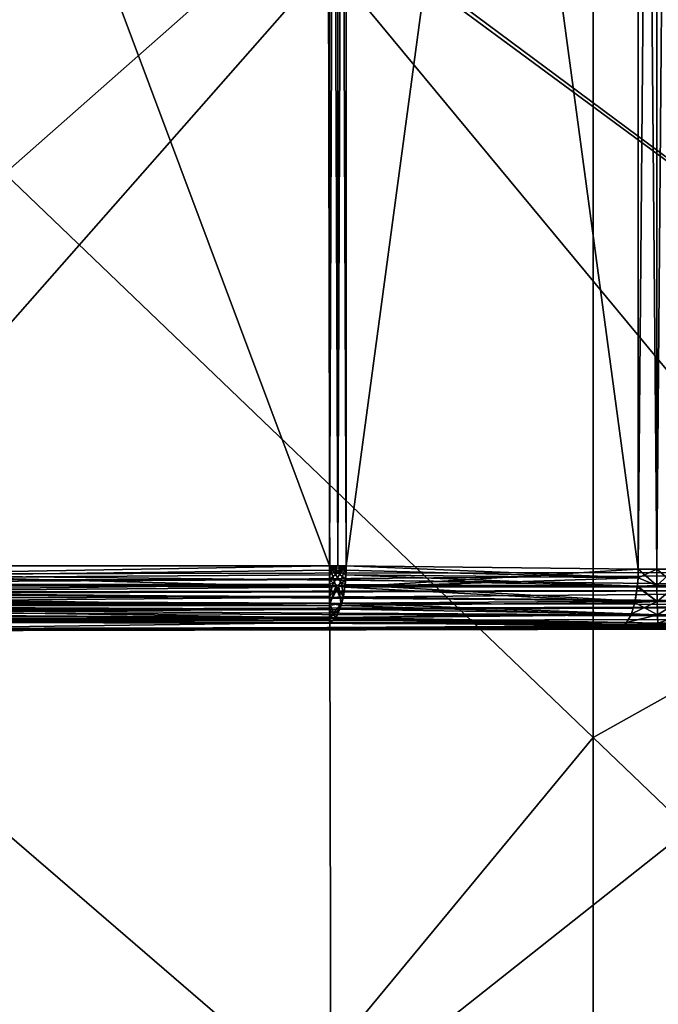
# Model space of a CAD drawing. Header units: millimetres. Extents: x -41 to 11, y -3 to 963.
# Tile 478 of 656: x -37.18 to -34.37, y 353.21 to 357.55. Entities that reach past the tile are written whole.
import ezdxf

# ---------------------------------------------------------------- set-up
doc = ezdxf.new("R2010")
doc.units = ezdxf.units.MM
doc.header["$LTSCALE"] = 65.185185
for name, color, linetype in [('2925', 7, 'CONTINUOUS'), ('2929', 7, 'CONTINUOUS'), ('2944', 7, 'CONTINUOUS'), ('2945', 7, 'CONTINUOUS'), ('2948', 7, 'CONTINUOUS'), ('2949', 7, 'CONTINUOUS'), ('2955', 7, 'CONTINUOUS'), ('2979', 7, 'CONTINUOUS'), ('2981', 7, 'CONTINUOUS'), ('2988', 7, 'CONTINUOUS'), ('2989', 7, 'CONTINUOUS'), ('2990', 7, 'CONTINUOUS'), ('2991', 7, 'CONTINUOUS'), ('3041', 7, 'CONTINUOUS'), ('3043', 7, 'CONTINUOUS'), ('3052', 7, 'CONTINUOUS'), ('3056', 7, 'CONTINUOUS'), ('3065', 7, 'CONTINUOUS'), ('3066', 7, 'CONTINUOUS'), ('3067', 7, 'CONTINUOUS'), ('3069', 7, 'CONTINUOUS'), ('3070', 7, 'CONTINUOUS'), ('3071', 7, 'CONTINUOUS'), ('3072', 7, 'CONTINUOUS'), ('3145', 7, 'CONTINUOUS'), ('3149', 7, 'CONTINUOUS'), ('3321', 7, 'CONTINUOUS'), ('3323', 7, 'CONTINUOUS'), ('3384', 7, 'CONTINUOUS'), ('3385', 7, 'CONTINUOUS')]:
    doc.layers.add(name, color=color, linetype=linetype)

msp = doc.modelspace()

# ---------------------------------------------------------------- linework, layer by layer
at = {"layer": '2925', "linetype": 'Continuous'}
for points in [[(-37.2415, 356.8703, 85.3396), (-34.6518, 359.1577, 80.447), (-37.2415, 362.4816, 85.1924), (-37.2415, 356.8703, 85.3396)], [(-32.062, 355.8357, 75.7017), (-32.062, 359.7398, 75.2457), (-34.6518, 359.1577, 80.447), (-32.062, 355.8357, 75.7017)], [(-34.6518, 354.3857, 80.6992), (-34.6518, 359.1577, 80.447), (-37.2415, 356.8703, 85.3396), (-34.6518, 354.3857, 80.6992)], [(-34.6518, 354.3857, 80.6992), (-32.062, 355.8357, 75.7017), (-34.6518, 359.1577, 80.447), (-34.6518, 354.3857, 80.6992)], [(-37.2415, 351.2513, 85.4452), (-34.6518, 354.3857, 80.6992), (-37.2415, 356.8703, 85.3396), (-37.2415, 351.2513, 85.4452)], [(-32.062, 351.9024, 76.0589), (-32.062, 355.8357, 75.7017), (-34.6518, 354.3857, 80.6992), (-32.062, 351.9024, 76.0589)], [(-34.6518, 349.5988, 80.8803), (-34.6518, 354.3857, 80.6992), (-37.2415, 351.2513, 85.4452), (-34.6518, 349.5988, 80.8803)], [(-34.6518, 349.5988, 80.8803), (-32.062, 351.9024, 76.0589), (-34.6518, 354.3857, 80.6992), (-34.6518, 349.5988, 80.8803)]]:
    msp.add_3dface(points, dxfattribs=at)
at = {"layer": '2929', "linetype": 'Continuous'}
for points in [[(-37.2415, 362.4816, 16.8076), (-34.6518, 359.1577, 21.553), (-37.2415, 356.8703, 16.6604), (-37.2415, 362.4816, 16.8076)], [(-32.062, 359.7398, 26.7543), (-32.062, 355.8357, 26.2983), (-34.6518, 359.1577, 21.553), (-32.062, 359.7398, 26.7543)], [(-34.6518, 359.1577, 21.553), (-34.6518, 354.3857, 21.3008), (-37.2415, 356.8703, 16.6604), (-34.6518, 359.1577, 21.553)], [(-34.6518, 359.1577, 21.553), (-32.062, 355.8357, 26.2983), (-34.6518, 354.3857, 21.3008), (-34.6518, 359.1577, 21.553)], [(-37.2415, 356.8703, 16.6604), (-34.6518, 354.3857, 21.3008), (-37.2415, 351.2513, 16.5548), (-37.2415, 356.8703, 16.6604)], [(-32.062, 355.8357, 26.2983), (-32.062, 351.9024, 25.9411), (-34.6518, 354.3857, 21.3008), (-32.062, 355.8357, 26.2983)], [(-34.6518, 354.3857, 21.3008), (-34.6518, 349.5988, 21.1197), (-37.2415, 351.2513, 16.5548), (-34.6518, 354.3857, 21.3008)], [(-34.6518, 354.3857, 21.3008), (-32.062, 351.9024, 25.9411), (-34.6518, 349.5988, 21.1197), (-34.6518, 354.3857, 21.3008)]]:
    msp.add_3dface(points, dxfattribs=at)
at = {"layer": '2944', "linetype": 'Continuous'}
for points in [[(-38.3101, 359.8611, 88.7128), (-31.875, 364.683, 89.05), (-31.875, 355.117, 89.05), (-38.3101, 359.8611, 88.7128)], [(-38.2797, 355.1052, 88.7143), (-38.3101, 359.8611, 88.7128), (-31.875, 355.117, 89.05), (-38.2797, 355.1052, 88.7143)]]:
    msp.add_3dface(points, dxfattribs=at)
at = {"layer": '2945', "linetype": 'Continuous'}
for points in [[(-38.2797, 355.1052, 88.7143), (-31.875, 355.117, 89.05), (-31.875, 355.038, 89.0629), (-38.2797, 355.1052, 88.7143)], [(-38.2987, 355.0254, 88.7265), (-38.2839, 355.0661, 88.7172), (-31.875, 355.038, 89.0629), (-38.2987, 355.0254, 88.7265)], [(-38.2839, 355.0661, 88.7172), (-38.2797, 355.1052, 88.7143), (-31.875, 355.038, 89.0629), (-38.2839, 355.0661, 88.7172)], [(-38.3012, 355.0206, 88.728), (-38.2987, 355.0254, 88.7265), (-31.875, 354.9671, 89.1), (-38.3012, 355.0206, 88.728)], [(-31.875, 354.9671, 89.1), (-38.2987, 355.0254, 88.7265), (-31.875, 355.038, 89.0629), (-31.875, 354.9671, 89.1)], [(-38.363, 354.9479, 88.7657), (-38.3275, 354.9824, 88.7441), (-31.875, 354.9671, 89.1), (-38.363, 354.9479, 88.7657)], [(-38.3275, 354.9824, 88.7441), (-38.3012, 355.0206, 88.728), (-31.875, 354.9671, 89.1), (-38.3275, 354.9824, 88.7441)], [(-38.4504, 354.8958, 88.8185), (-38.376, 354.9378, 88.7736), (-31.875, 354.9116, 89.1575), (-38.4504, 354.8958, 88.8185)], [(-38.376, 354.9378, 88.7736), (-38.363, 354.9479, 88.7657), (-31.875, 354.9116, 89.1575), (-38.376, 354.9378, 88.7736)], [(-31.875, 354.9116, 89.1575), (-38.363, 354.9479, 88.7657), (-31.875, 354.9671, 89.1), (-31.875, 354.9116, 89.1575)], [(-38.553, 354.8648, 88.8802), (-38.4532, 354.8947, 88.8202), (-31.875, 354.8771, 89.2297), (-38.553, 354.8648, 88.8802)], [(-38.4532, 354.8947, 88.8202), (-38.4504, 354.8958, 88.8185), (-31.875, 354.8771, 89.2297), (-38.4532, 354.8947, 88.8202)], [(-31.875, 354.8771, 89.2297), (-38.4504, 354.8958, 88.8185), (-31.875, 354.9116, 89.1575), (-31.875, 354.8771, 89.2297)], [(-38.6741, 354.8547, 88.9527), (-38.5602, 354.8635, 88.8845), (-31.875, 354.8671, 89.3091), (-38.6741, 354.8547, 88.9527)], [(-38.5602, 354.8635, 88.8845), (-38.553, 354.8648, 88.8802), (-31.875, 354.8671, 89.3091), (-38.5602, 354.8635, 88.8845)], [(-31.875, 354.8671, 89.3091), (-38.553, 354.8648, 88.8802), (-31.875, 354.8771, 89.2297), (-31.875, 354.8671, 89.3091)]]:
    msp.add_3dface(points, dxfattribs=at)
at = {"layer": '2948', "linetype": 'Continuous'}
for points in [[(-39.2695, 354.8916, 90.0087), (-38.6741, 354.8547, 88.9527), (-35.8129, 354.8916, 90.0087), (-39.2695, 354.8916, 90.0087)], [(-35.8129, 354.8916, 90.0087), (-38.6741, 354.8547, 88.9527), (-34.5275, 354.8776, 89.6098), (-35.8129, 354.8916, 90.0087)], [(-34.5275, 354.8776, 89.6098), (-38.6741, 354.8547, 88.9527), (-34.3655, 354.8769, 89.5875), (-34.5275, 354.8776, 89.6098)], [(-38.6741, 354.8547, 88.9527), (-31.875, 354.8671, 89.3091), (-34.3655, 354.8769, 89.5875), (-38.6741, 354.8547, 88.9527)], [(-34.3655, 354.8769, 89.5875), (-31.875, 354.8671, 89.3091), (-34.2046, 354.878, 89.6188), (-34.3655, 354.8769, 89.5875)]]:
    msp.add_3dface(points, dxfattribs=at)
at = {"layer": '2949', "linetype": 'Continuous'}
for points in [[(-39.375, 355.1414, 90.25), (-39.375, 355.0782, 90.2419), (-35.8129, 355.1414, 90.25), (-39.375, 355.1414, 90.25)], [(-35.8129, 355.1414, 90.25), (-39.375, 355.0782, 90.2419), (-35.8129, 355.1222, 90.2493), (-35.8129, 355.1414, 90.25)], [(-35.8129, 355.1222, 90.2493), (-39.375, 355.0782, 90.2419), (-35.8129, 355.1029, 90.247), (-35.8129, 355.1222, 90.2493)], [(-35.8129, 355.1029, 90.247), (-39.375, 355.0782, 90.2419), (-35.8129, 355.0823, 90.2429), (-35.8129, 355.1029, 90.247)], [(-39.375, 355.0782, 90.2419), (-39.375, 355.0626, 90.2373), (-35.8129, 355.0823, 90.2429), (-39.375, 355.0782, 90.2419)], [(-35.8129, 355.0823, 90.2429), (-39.375, 355.0626, 90.2373), (-35.8129, 355.06, 90.2364), (-35.8129, 355.0823, 90.2429)], [(-39.375, 355.0626, 90.2373), (-39.375, 355.0188, 90.2179), (-35.8129, 355.06, 90.2364), (-39.375, 355.0626, 90.2373)], [(-35.8129, 355.06, 90.2364), (-39.375, 355.0188, 90.2179), (-35.8129, 355.007, 90.2108), (-35.8129, 355.06, 90.2364)], [(-39.375, 355.0188, 90.2179), (-39.375, 354.9918, 90.2003), (-35.8129, 355.007, 90.2108), (-39.375, 355.0188, 90.2179)], [(-35.8129, 355.007, 90.2108), (-39.375, 354.9918, 90.2003), (-35.8129, 354.9771, 90.1884), (-35.8129, 355.007, 90.2108)], [(-39.375, 354.9918, 90.2003), (-39.375, 354.9675, 90.1796), (-35.8129, 354.9771, 90.1884), (-39.375, 354.9918, 90.2003)], [(-35.8129, 354.9771, 90.1884), (-39.375, 354.9675, 90.1796), (-35.8129, 354.9509, 90.1618), (-35.8129, 354.9771, 90.1884)], [(-39.375, 354.9675, 90.1796), (-39.375, 354.9363, 90.143), (-35.8129, 354.9509, 90.1618), (-39.375, 354.9675, 90.1796)], [(-39.375, 354.9363, 90.143), (-39.375, 354.9276, 90.1295), (-35.8129, 354.9509, 90.1618), (-39.375, 354.9363, 90.143)], [(-35.8129, 354.9509, 90.1618), (-39.375, 354.9276, 90.1295), (-35.8129, 354.9151, 90.1062), (-35.8129, 354.9509, 90.1618)], [(-39.375, 354.9276, 90.1295), (-39.375, 354.9017, 90.071), (-35.8129, 354.9151, 90.1062), (-39.375, 354.9276, 90.1295)], [(-35.8129, 354.9151, 90.1062), (-39.375, 354.9017, 90.071), (-35.8129, 354.9079, 90.0894), (-35.8129, 354.9151, 90.1062)], [(-39.375, 354.9017, 90.071), (-39.3231, 354.8947, 90.0404), (-35.8129, 354.9079, 90.0894), (-39.375, 354.9017, 90.071)], [(-39.3231, 354.8947, 90.0404), (-39.2695, 354.8916, 90.0087), (-35.8129, 354.9079, 90.0894), (-39.3231, 354.8947, 90.0404)], [(-39.2695, 354.8916, 90.0087), (-35.8129, 354.8916, 90.0087), (-35.8129, 354.9079, 90.0894), (-39.2695, 354.8916, 90.0087)]]:
    msp.add_3dface(points, dxfattribs=at)
at = {"layer": '2955', "linetype": 'Continuous'}
for points in [[(-35.8129, 364.6586, 90.25), (-39.375, 355.1414, 90.25), (-35.8129, 355.1414, 90.25), (-35.8129, 364.6586, 90.25)], [(-35.8129, 364.6586, 90.25), (-39.375, 364.6586, 90.25), (-39.375, 355.1414, 90.25), (-35.8129, 364.6586, 90.25)]]:
    msp.add_3dface(points, dxfattribs=at)
at = {"layer": '2979', "linetype": 'Continuous'}
for points in [[(-35.7388, 355.1414, 90.2388), (-34.4534, 355.1275, 89.8398), (-34.4534, 364.6725, 89.8398), (-35.7388, 355.1414, 90.2388)], [(-35.7388, 364.6586, 90.2388), (-35.7388, 355.1414, 90.2388), (-34.4534, 364.6725, 89.8398), (-35.7388, 364.6586, 90.2388)]]:
    msp.add_3dface(points, dxfattribs=at)
at = {"layer": '2981', "linetype": 'Continuous'}
for points in [[(-34.4534, 364.6725, 89.8398), (-34.3724, 355.1267, 89.8287), (-34.3723, 364.6733, 89.8287), (-34.4534, 364.6725, 89.8398)], [(-34.4534, 364.6725, 89.8398), (-34.4534, 355.1275, 89.8398), (-34.3724, 355.1267, 89.8287), (-34.4534, 364.6725, 89.8398)], [(-34.3724, 355.1267, 89.8287), (-34.2919, 355.1278, 89.8444), (-34.3723, 364.6733, 89.8287), (-34.3724, 355.1267, 89.8287)], [(-34.3723, 364.6733, 89.8287), (-34.2919, 355.1278, 89.8444), (-34.2919, 364.6722, 89.8444), (-34.3723, 364.6733, 89.8287)]]:
    msp.add_3dface(points, dxfattribs=at)
at = {"layer": '2988', "linetype": 'Continuous'}
for points in [[(-35.8129, 364.6586, 90.25), (-35.8129, 355.1414, 90.25), (-35.7754, 355.1414, 90.2472), (-35.8129, 364.6586, 90.25)], [(-35.8129, 364.6586, 90.25), (-35.7754, 355.1414, 90.2472), (-35.7754, 364.6586, 90.2472), (-35.8129, 364.6586, 90.25)], [(-35.7388, 355.1414, 90.2388), (-35.7388, 364.6586, 90.2388), (-35.7754, 364.6586, 90.2472), (-35.7388, 355.1414, 90.2388)], [(-35.7754, 355.1414, 90.2472), (-35.7388, 355.1414, 90.2388), (-35.7754, 364.6586, 90.2472), (-35.7754, 355.1414, 90.2472)]]:
    msp.add_3dface(points, dxfattribs=at)
at = {"layer": '2989', "linetype": 'Continuous'}
for points in [[(-35.7388, 355.1414, 90.2388), (-35.8129, 355.0823, 90.2429), (-35.796, 355.0652, 90.2375), (-35.7388, 355.1414, 90.2388)], [(-35.8129, 355.1414, 90.25), (-35.8129, 355.1222, 90.2493), (-35.7754, 355.1414, 90.2472), (-35.8129, 355.1414, 90.25)], [(-35.8129, 355.1222, 90.2493), (-35.8129, 355.1029, 90.247), (-35.7388, 355.1414, 90.2388), (-35.8129, 355.1222, 90.2493)], [(-35.8129, 355.1222, 90.2493), (-35.7388, 355.1414, 90.2388), (-35.7754, 355.1414, 90.2472), (-35.8129, 355.1222, 90.2493)], [(-35.8129, 355.1029, 90.247), (-35.8129, 355.0823, 90.2429), (-35.7388, 355.1414, 90.2388), (-35.8129, 355.1029, 90.247)], [(-35.7719, 355.0525, 90.23), (-35.7388, 355.1414, 90.2388), (-35.796, 355.0652, 90.2375), (-35.7719, 355.0525, 90.23)], [(-35.7451, 355.0479, 90.2217), (-35.7388, 355.1414, 90.2388), (-35.7719, 355.0525, 90.23), (-35.7451, 355.0479, 90.2217)], [(-35.8129, 355.0823, 90.2429), (-35.8129, 355.06, 90.2364), (-35.796, 355.0652, 90.2375), (-35.8129, 355.0823, 90.2429)], [(-35.8129, 355.007, 90.2108), (-35.7719, 355.0525, 90.23), (-35.796, 355.0652, 90.2375), (-35.8129, 355.007, 90.2108)], [(-35.8129, 355.06, 90.2364), (-35.8129, 355.007, 90.2108), (-35.796, 355.0652, 90.2375), (-35.8129, 355.06, 90.2364)], [(-35.8129, 355.007, 90.2108), (-35.8129, 354.9771, 90.1884), (-35.7719, 355.0525, 90.23), (-35.8129, 355.007, 90.2108)], [(-35.8129, 354.9771, 90.1884), (-35.7613, 354.9677, 90.1722), (-35.7719, 355.0525, 90.23), (-35.8129, 354.9771, 90.1884)], [(-35.7613, 354.9677, 90.1722), (-35.7451, 355.0479, 90.2217), (-35.7719, 355.0525, 90.23), (-35.7613, 354.9677, 90.1722)], [(-35.8129, 354.9771, 90.1884), (-35.8129, 354.9509, 90.1618), (-35.7851, 354.9129, 90.0976), (-35.8129, 354.9771, 90.1884)], [(-35.8129, 354.9771, 90.1884), (-35.7851, 354.9129, 90.0976), (-35.7613, 354.9677, 90.1722), (-35.8129, 354.9771, 90.1884)], [(-35.8129, 354.9509, 90.1618), (-35.8129, 354.9151, 90.1062), (-35.7851, 354.9129, 90.0976), (-35.8129, 354.9509, 90.1618)], [(-35.8129, 354.9151, 90.1062), (-35.8129, 354.9079, 90.0894), (-35.7851, 354.9129, 90.0976), (-35.8129, 354.9151, 90.1062)], [(-35.8129, 354.9079, 90.0894), (-35.8129, 354.8916, 90.0087), (-35.7851, 354.9129, 90.0976), (-35.8129, 354.9079, 90.0894)]]:
    msp.add_3dface(points, dxfattribs=at)
at = {"layer": '2990', "linetype": 'Continuous'}
for points in [[(-34.4534, 355.1275, 89.8398), (-35.7388, 355.1414, 90.2388), (-35.7451, 355.0479, 90.2217), (-34.4534, 355.1275, 89.8398)], [(-34.4547, 355.0884, 89.837), (-34.4534, 355.1275, 89.8398), (-35.7451, 355.0479, 90.2217), (-34.4547, 355.0884, 89.837)], [(-34.4579, 355.0492, 89.8281), (-34.4547, 355.0884, 89.837), (-35.7451, 355.0479, 90.2217), (-34.4579, 355.0492, 89.8281)], [(-35.7613, 354.9677, 90.1722), (-34.469, 354.9803, 89.7945), (-35.7451, 355.0479, 90.2217), (-35.7613, 354.9677, 90.1722)], [(-34.469, 354.9803, 89.7945), (-34.4579, 355.0492, 89.8281), (-35.7451, 355.0479, 90.2217), (-34.469, 354.9803, 89.7945)], [(-34.4854, 354.9265, 89.7436), (-34.469, 354.9803, 89.7945), (-35.7613, 354.9677, 90.1722), (-34.4854, 354.9265, 89.7436)], [(-35.7851, 354.9129, 90.0976), (-34.4854, 354.9265, 89.7436), (-35.7613, 354.9677, 90.1722), (-35.7851, 354.9129, 90.0976)], [(-35.8129, 354.8916, 90.0087), (-34.5051, 354.8918, 89.6814), (-35.7851, 354.9129, 90.0976), (-35.8129, 354.8916, 90.0087)], [(-34.5051, 354.8918, 89.6814), (-34.4854, 354.9265, 89.7436), (-35.7851, 354.9129, 90.0976), (-34.5051, 354.8918, 89.6814)], [(-35.8129, 354.8916, 90.0087), (-34.5162, 354.8818, 89.646), (-34.5051, 354.8918, 89.6814), (-35.8129, 354.8916, 90.0087)], [(-35.8129, 354.8916, 90.0087), (-34.5275, 354.8776, 89.6098), (-34.5162, 354.8818, 89.646), (-35.8129, 354.8916, 90.0087)]]:
    msp.add_3dface(points, dxfattribs=at)
at = {"layer": '2991', "linetype": 'Continuous'}
for points in [[(-34.3724, 355.1267, 89.8287), (-34.4534, 355.1275, 89.8398), (-34.4547, 355.0884, 89.837), (-34.3724, 355.1267, 89.8287)], [(-34.3724, 355.1267, 89.8287), (-34.4547, 355.0884, 89.837), (-34.372, 355.0548, 89.8181), (-34.3724, 355.1267, 89.8287)], [(-34.2919, 355.1278, 89.8444), (-34.3724, 355.1267, 89.8287), (-34.372, 355.0548, 89.8181), (-34.2919, 355.1278, 89.8444)], [(-34.2919, 355.1278, 89.8444), (-34.372, 355.0548, 89.8181), (-34.2874, 355.0558, 89.8347), (-34.2919, 355.1278, 89.8444)], [(-34.4547, 355.0884, 89.837), (-34.4579, 355.0492, 89.8281), (-34.372, 355.0548, 89.8181), (-34.4547, 355.0884, 89.837)], [(-34.4579, 355.0492, 89.8281), (-34.469, 354.9803, 89.7945), (-34.371, 354.9843, 89.7842), (-34.4579, 355.0492, 89.8281)], [(-34.372, 355.0548, 89.8181), (-34.4579, 355.0492, 89.8281), (-34.371, 354.9843, 89.7842), (-34.372, 355.0548, 89.8181)], [(-34.372, 355.0548, 89.8181), (-34.371, 354.9843, 89.7842), (-34.2874, 355.0558, 89.8347), (-34.372, 355.0548, 89.8181)], [(-34.2874, 355.0558, 89.8347), (-34.371, 354.9843, 89.7842), (-34.2747, 354.9852, 89.8031), (-34.2874, 355.0558, 89.8347)], [(-34.469, 354.9803, 89.7945), (-34.4854, 354.9265, 89.7436), (-34.3694, 354.9265, 89.7285), (-34.469, 354.9803, 89.7945)], [(-34.371, 354.9843, 89.7842), (-34.469, 354.9803, 89.7945), (-34.3694, 354.9265, 89.7285), (-34.371, 354.9843, 89.7842)], [(-34.371, 354.9843, 89.7842), (-34.3694, 354.9265, 89.7285), (-34.2747, 354.9852, 89.8031), (-34.371, 354.9843, 89.7842)], [(-34.2747, 354.9852, 89.8031), (-34.3694, 354.9265, 89.7285), (-34.2545, 354.9274, 89.751), (-34.2747, 354.9852, 89.8031)], [(-34.4854, 354.9265, 89.7436), (-34.5051, 354.8918, 89.6814), (-34.3694, 354.9265, 89.7285), (-34.4854, 354.9265, 89.7436)], [(-34.3694, 354.9265, 89.7285), (-34.5051, 354.8918, 89.6814), (-34.3674, 354.89, 89.6592), (-34.3694, 354.9265, 89.7285)], [(-34.3694, 354.9265, 89.7285), (-34.3674, 354.89, 89.6592), (-34.2545, 354.9274, 89.751), (-34.3694, 354.9265, 89.7285)], [(-34.2545, 354.9274, 89.751), (-34.3674, 354.89, 89.6592), (-34.2298, 354.891, 89.6861), (-34.2545, 354.9274, 89.751)], [(-34.5275, 354.8776, 89.6098), (-34.3655, 354.8769, 89.5875), (-34.5162, 354.8818, 89.646), (-34.5275, 354.8776, 89.6098)], [(-34.5051, 354.8918, 89.6814), (-34.5162, 354.8818, 89.646), (-34.3674, 354.89, 89.6592), (-34.5051, 354.8918, 89.6814)], [(-34.5162, 354.8818, 89.646), (-34.3655, 354.8769, 89.5875), (-34.3674, 354.89, 89.6592), (-34.5162, 354.8818, 89.646)], [(-34.3674, 354.89, 89.6592), (-34.3655, 354.8769, 89.5875), (-34.2298, 354.891, 89.6861), (-34.3674, 354.89, 89.6592)], [(-34.3655, 354.8769, 89.5875), (-34.2046, 354.878, 89.6188), (-34.2298, 354.891, 89.6861), (-34.3655, 354.8769, 89.5875)]]:
    msp.add_3dface(points, dxfattribs=at)
at = {"layer": '3041', "linetype": 'Continuous'}
for points in [[(-35.7388, 364.6586, 11.7612), (-34.4534, 364.6725, 12.1602), (-34.4534, 355.1275, 12.1602), (-35.7388, 364.6586, 11.7612)], [(-35.7388, 355.1414, 11.7612), (-35.7388, 364.6586, 11.7612), (-34.4534, 355.1275, 12.1602), (-35.7388, 355.1414, 11.7612)]]:
    msp.add_3dface(points, dxfattribs=at)
at = {"layer": '3043', "linetype": 'Continuous'}
for points in [[(-34.3723, 355.1267, 12.1713), (-34.4534, 355.1275, 12.1602), (-34.3724, 364.6733, 12.1713), (-34.3723, 355.1267, 12.1713)], [(-34.4534, 355.1275, 12.1602), (-34.4534, 364.6725, 12.1602), (-34.3724, 364.6733, 12.1713), (-34.4534, 355.1275, 12.1602)], [(-34.2919, 364.6722, 12.1556), (-34.3723, 355.1267, 12.1713), (-34.3724, 364.6733, 12.1713), (-34.2919, 364.6722, 12.1556)], [(-34.2919, 355.1278, 12.1556), (-34.3723, 355.1267, 12.1713), (-34.2919, 364.6722, 12.1556), (-34.2919, 355.1278, 12.1556)]]:
    msp.add_3dface(points, dxfattribs=at)
at = {"layer": '3052', "linetype": 'Continuous'}
for points in [[(-39.375, 355.1414, 11.75), (-39.375, 364.6586, 11.75), (-35.8129, 355.1414, 11.75), (-39.375, 355.1414, 11.75)], [(-39.375, 364.6586, 11.75), (-35.8129, 364.6586, 11.75), (-35.8129, 355.1414, 11.75), (-39.375, 364.6586, 11.75)]]:
    msp.add_3dface(points, dxfattribs=at)
at = {"layer": '3056', "linetype": 'Continuous'}
for points in [[(-39.375, 355.1414, 11.75), (-35.8129, 355.1414, 11.75), (-35.8129, 355.0479, 11.7681), (-39.375, 355.1414, 11.75)], [(-39.375, 355.1414, 11.75), (-35.8129, 355.0479, 11.7681), (-39.375, 355.078, 11.7582), (-39.375, 355.1414, 11.75)], [(-39.375, 355.078, 11.7582), (-35.8129, 355.0479, 11.7681), (-39.375, 355.0626, 11.7627), (-39.375, 355.078, 11.7582)], [(-39.375, 355.0626, 11.7627), (-35.8129, 355.0479, 11.7681), (-39.375, 355.0186, 11.7822), (-39.375, 355.0626, 11.7627)], [(-35.8129, 355.0479, 11.7681), (-35.8129, 354.9678, 11.8201), (-39.375, 355.0186, 11.7822), (-35.8129, 355.0479, 11.7681)], [(-39.375, 355.0186, 11.7822), (-35.8129, 354.9678, 11.8201), (-39.375, 354.9918, 11.7997), (-39.375, 355.0186, 11.7822)], [(-39.375, 354.9918, 11.7997), (-35.8129, 354.9678, 11.8201), (-39.375, 354.9674, 11.8206), (-39.375, 354.9918, 11.7997)], [(-35.8129, 354.9678, 11.8201), (-35.8129, 354.913, 11.8983), (-39.375, 354.9674, 11.8206), (-35.8129, 354.9678, 11.8201)], [(-39.375, 354.9674, 11.8206), (-35.8129, 354.913, 11.8983), (-39.375, 354.9363, 11.857), (-39.375, 354.9674, 11.8206)], [(-39.375, 354.9363, 11.857), (-35.8129, 354.913, 11.8983), (-39.375, 354.9275, 11.8706), (-39.375, 354.9363, 11.857)], [(-35.8129, 354.913, 11.8983), (-39.375, 354.9017, 11.929), (-39.375, 354.9275, 11.8706), (-35.8129, 354.913, 11.8983)], [(-35.8129, 354.8916, 11.9913), (-39.375, 354.9017, 11.929), (-35.8129, 354.913, 11.8983), (-35.8129, 354.8916, 11.9913)], [(-39.3231, 354.8947, 11.9596), (-39.375, 354.9017, 11.929), (-35.8129, 354.8916, 11.9913), (-39.3231, 354.8947, 11.9596)], [(-39.2695, 354.8916, 11.9913), (-39.3231, 354.8947, 11.9596), (-35.8129, 354.8916, 11.9913), (-39.2695, 354.8916, 11.9913)]]:
    msp.add_3dface(points, dxfattribs=at)
at = {"layer": '3065', "linetype": 'Continuous'}
for points in [[(-38.3104, 359.9001, 13.2873), (-31.875, 355.117, 12.95), (-31.875, 364.683, 12.95), (-38.3104, 359.9001, 13.2873)], [(-38.3104, 359.9001, 13.2873), (-38.2797, 355.1052, 13.2857), (-31.875, 355.117, 12.95), (-38.3104, 359.9001, 13.2873)]]:
    msp.add_3dface(points, dxfattribs=at)
at = {"layer": '3066', "linetype": 'Continuous'}
for points in [[(-38.2797, 355.1052, 13.2857), (-38.2839, 355.0661, 13.2828), (-31.875, 355.117, 12.95), (-38.2797, 355.1052, 13.2857)], [(-31.875, 355.117, 12.95), (-38.2839, 355.0661, 13.2828), (-31.875, 355.038, 12.9371), (-31.875, 355.117, 12.95)], [(-38.2839, 355.0661, 13.2828), (-38.2987, 355.0254, 13.2735), (-31.875, 355.038, 12.9371), (-38.2839, 355.0661, 13.2828)], [(-38.3012, 355.0205, 13.272), (-38.3275, 354.9823, 13.2559), (-31.875, 355.038, 12.9371), (-38.3012, 355.0205, 13.272)], [(-31.875, 355.038, 12.9371), (-38.3275, 354.9823, 13.2559), (-31.875, 354.9671, 12.9), (-31.875, 355.038, 12.9371)], [(-38.2987, 355.0254, 13.2735), (-38.3012, 355.0205, 13.272), (-31.875, 355.038, 12.9371), (-38.2987, 355.0254, 13.2735)], [(-38.3275, 354.9823, 13.2559), (-38.363, 354.9479, 13.2343), (-31.875, 354.9671, 12.9), (-38.3275, 354.9823, 13.2559)], [(-38.376, 354.9378, 13.2264), (-38.4503, 354.8959, 13.1815), (-31.875, 354.9116, 12.8425), (-38.376, 354.9378, 13.2264)], [(-31.875, 354.9671, 12.9), (-38.376, 354.9378, 13.2264), (-31.875, 354.9116, 12.8425), (-31.875, 354.9671, 12.9)], [(-38.363, 354.9479, 13.2343), (-38.376, 354.9378, 13.2264), (-31.875, 354.9671, 12.9), (-38.363, 354.9479, 13.2343)], [(-38.4532, 354.8947, 13.1798), (-38.5529, 354.8648, 13.1199), (-31.875, 354.8771, 12.7703), (-38.4532, 354.8947, 13.1798)], [(-38.4503, 354.8959, 13.1815), (-38.4532, 354.8947, 13.1798), (-31.875, 354.9116, 12.8425), (-38.4503, 354.8959, 13.1815)], [(-31.875, 354.9116, 12.8425), (-38.4532, 354.8947, 13.1798), (-31.875, 354.8771, 12.7703), (-31.875, 354.9116, 12.8425)], [(-38.6741, 354.8547, 13.0473), (-31.875, 354.8671, 12.6909), (-31.875, 354.8771, 12.7703), (-38.6741, 354.8547, 13.0473)], [(-38.5602, 354.8635, 13.1155), (-38.6741, 354.8547, 13.0473), (-31.875, 354.8771, 12.7703), (-38.5602, 354.8635, 13.1155)], [(-38.5529, 354.8648, 13.1199), (-38.5602, 354.8635, 13.1155), (-31.875, 354.8771, 12.7703), (-38.5529, 354.8648, 13.1199)]]:
    msp.add_3dface(points, dxfattribs=at)
at = {"layer": '3067', "linetype": 'Continuous'}
for points in [[(-38.6741, 354.8547, 13.0473), (-39.2695, 354.8916, 11.9913), (-35.8129, 354.8916, 11.9913), (-38.6741, 354.8547, 13.0473)], [(-38.6741, 354.8547, 13.0473), (-35.8129, 354.8916, 11.9913), (-34.5274, 354.8776, 12.3902), (-38.6741, 354.8547, 13.0473)], [(-34.3653, 354.8769, 12.4125), (-38.6741, 354.8547, 13.0473), (-34.5274, 354.8776, 12.3902), (-34.3653, 354.8769, 12.4125)], [(-31.875, 354.8671, 12.6909), (-38.6741, 354.8547, 13.0473), (-34.3653, 354.8769, 12.4125), (-31.875, 354.8671, 12.6909)]]:
    msp.add_3dface(points, dxfattribs=at)
at = {"layer": '3069', "linetype": 'Continuous'}
for points in [[(-34.4546, 355.0895, 12.1628), (-34.4534, 355.1275, 12.1602), (-34.3719, 355.0548, 12.1819), (-34.4546, 355.0895, 12.1628)], [(-34.4534, 355.1275, 12.1602), (-34.3723, 355.1267, 12.1713), (-34.3719, 355.0548, 12.1819), (-34.4534, 355.1275, 12.1602)], [(-34.2919, 355.1278, 12.1556), (-34.2873, 355.0558, 12.1652), (-34.3723, 355.1267, 12.1713), (-34.2919, 355.1278, 12.1556)], [(-34.3723, 355.1267, 12.1713), (-34.2873, 355.0558, 12.1652), (-34.3719, 355.0548, 12.1819), (-34.3723, 355.1267, 12.1713)], [(-34.4576, 355.0521, 12.1711), (-34.4546, 355.0895, 12.1628), (-34.3719, 355.0548, 12.1819), (-34.4576, 355.0521, 12.1711)], [(-34.4679, 354.9857, 12.2019), (-34.4576, 355.0521, 12.1711), (-34.3709, 354.9843, 12.2158), (-34.4679, 354.9857, 12.2019)], [(-34.4576, 355.0521, 12.1711), (-34.3719, 355.0548, 12.1819), (-34.3709, 354.9843, 12.2158), (-34.4576, 355.0521, 12.1711)], [(-34.3719, 355.0548, 12.1819), (-34.2873, 355.0558, 12.1652), (-34.3709, 354.9843, 12.2158), (-34.3719, 355.0548, 12.1819)], [(-34.2873, 355.0558, 12.1652), (-34.2746, 354.9852, 12.1969), (-34.3709, 354.9843, 12.2158), (-34.2873, 355.0558, 12.1652)], [(-34.4838, 354.9305, 12.2514), (-34.4679, 354.9857, 12.2019), (-34.3709, 354.9843, 12.2158), (-34.4838, 354.9305, 12.2514)], [(-34.4838, 354.9305, 12.2514), (-34.3709, 354.9843, 12.2158), (-34.3693, 354.9265, 12.2715), (-34.4838, 354.9305, 12.2514)], [(-34.3709, 354.9843, 12.2158), (-34.2746, 354.9852, 12.1969), (-34.3693, 354.9265, 12.2715), (-34.3709, 354.9843, 12.2158)], [(-34.2746, 354.9852, 12.1969), (-34.2544, 354.9274, 12.249), (-34.3693, 354.9265, 12.2715), (-34.2746, 354.9852, 12.1969)], [(-34.5159, 354.882, 12.353), (-34.5043, 354.8928, 12.3159), (-34.3673, 354.89, 12.3408), (-34.5159, 354.882, 12.353)], [(-34.5043, 354.8928, 12.3159), (-34.4838, 354.9305, 12.2514), (-34.3693, 354.9265, 12.2715), (-34.5043, 354.8928, 12.3159)], [(-34.5043, 354.8928, 12.3159), (-34.3693, 354.9265, 12.2715), (-34.3673, 354.89, 12.3408), (-34.5043, 354.8928, 12.3159)], [(-34.3693, 354.9265, 12.2715), (-34.2544, 354.9274, 12.249), (-34.3673, 354.89, 12.3408), (-34.3693, 354.9265, 12.2715)], [(-34.2544, 354.9274, 12.249), (-34.2297, 354.891, 12.3139), (-34.3673, 354.89, 12.3408), (-34.2544, 354.9274, 12.249)], [(-34.3653, 354.8769, 12.4125), (-34.5274, 354.8776, 12.3902), (-34.5159, 354.882, 12.353), (-34.3653, 354.8769, 12.4125)], [(-34.3653, 354.8769, 12.4125), (-34.5159, 354.882, 12.353), (-34.3673, 354.89, 12.3408), (-34.3653, 354.8769, 12.4125)], [(-34.2297, 354.891, 12.3139), (-34.3653, 354.8769, 12.4125), (-34.3673, 354.89, 12.3408), (-34.2297, 354.891, 12.3139)]]:
    msp.add_3dface(points, dxfattribs=at)
at = {"layer": '3070', "linetype": 'Continuous'}
for points in [[(-35.7401, 355.1029, 11.764), (-35.7392, 355.1222, 11.7619), (-34.4546, 355.0895, 12.1628), (-35.7401, 355.1029, 11.764)], [(-35.7392, 355.1222, 11.7619), (-35.7388, 355.1414, 11.7612), (-34.4546, 355.0895, 12.1628), (-35.7392, 355.1222, 11.7619)], [(-34.4546, 355.0895, 12.1628), (-35.7388, 355.1414, 11.7612), (-34.4534, 355.1275, 12.1602), (-34.4546, 355.0895, 12.1628)], [(-35.7436, 355.0601, 11.774), (-35.7415, 355.0817, 11.768), (-34.4576, 355.0521, 12.1711), (-35.7436, 355.0601, 11.774)], [(-35.7415, 355.0817, 11.768), (-35.7401, 355.1029, 11.764), (-34.4576, 355.0521, 12.1711), (-35.7415, 355.0817, 11.768)], [(-34.4576, 355.0521, 12.1711), (-35.7401, 355.1029, 11.764), (-34.4546, 355.0895, 12.1628), (-34.4576, 355.0521, 12.1711)], [(-35.7517, 355.0072, 11.7982), (-35.7436, 355.0601, 11.774), (-34.4679, 354.9857, 12.2019), (-35.7517, 355.0072, 11.7982)], [(-34.4679, 354.9857, 12.2019), (-35.7436, 355.0601, 11.774), (-34.4576, 355.0521, 12.1711), (-34.4679, 354.9857, 12.2019)], [(-35.7588, 354.9767, 11.8199), (-35.7517, 355.0072, 11.7982), (-34.4679, 354.9857, 12.2019), (-35.7588, 354.9767, 11.8199)], [(-34.4838, 354.9305, 12.2514), (-35.7588, 354.9767, 11.8199), (-34.4679, 354.9857, 12.2019), (-34.4838, 354.9305, 12.2514)], [(-35.7838, 354.9149, 11.8983), (-35.7668, 354.951, 11.8448), (-34.4838, 354.9305, 12.2514), (-35.7838, 354.9149, 11.8983)], [(-35.7668, 354.951, 11.8448), (-35.7588, 354.9767, 11.8199), (-34.4838, 354.9305, 12.2514), (-35.7668, 354.951, 11.8448)], [(-34.5274, 354.8776, 12.3902), (-35.8129, 354.8916, 11.9913), (-35.7887, 354.9079, 11.914), (-34.5274, 354.8776, 12.3902)], [(-35.7887, 354.9079, 11.914), (-35.7838, 354.9149, 11.8983), (-34.5043, 354.8928, 12.3159), (-35.7887, 354.9079, 11.914)], [(-34.5159, 354.882, 12.353), (-35.7887, 354.9079, 11.914), (-34.5043, 354.8928, 12.3159), (-34.5159, 354.882, 12.353)], [(-34.5274, 354.8776, 12.3902), (-35.7887, 354.9079, 11.914), (-34.5159, 354.882, 12.353), (-34.5274, 354.8776, 12.3902)], [(-34.5043, 354.8928, 12.3159), (-35.7838, 354.9149, 11.8983), (-34.4838, 354.9305, 12.2514), (-34.5043, 354.8928, 12.3159)]]:
    msp.add_3dface(points, dxfattribs=at)
at = {"layer": '3071', "linetype": 'Continuous'}
for points in [[(-35.8129, 355.0479, 11.7681), (-35.8129, 355.1414, 11.75), (-35.7848, 355.0523, 11.7681), (-35.8129, 355.0479, 11.7681)], [(-35.8129, 355.1414, 11.75), (-35.7754, 355.1414, 11.7528), (-35.7392, 355.1222, 11.7619), (-35.8129, 355.1414, 11.75)], [(-35.8129, 355.1414, 11.75), (-35.7415, 355.0817, 11.768), (-35.7594, 355.0648, 11.7681), (-35.8129, 355.1414, 11.75)], [(-35.7415, 355.0817, 11.768), (-35.8129, 355.1414, 11.75), (-35.7401, 355.1029, 11.764), (-35.7415, 355.0817, 11.768)], [(-35.8129, 355.1414, 11.75), (-35.7594, 355.0648, 11.7681), (-35.7848, 355.0523, 11.7681), (-35.8129, 355.1414, 11.75)], [(-35.7401, 355.1029, 11.764), (-35.8129, 355.1414, 11.75), (-35.7392, 355.1222, 11.7619), (-35.7401, 355.1029, 11.764)], [(-35.7754, 355.1414, 11.7528), (-35.7388, 355.1414, 11.7612), (-35.7392, 355.1222, 11.7619), (-35.7754, 355.1414, 11.7528)], [(-35.7415, 355.0817, 11.768), (-35.7436, 355.0601, 11.774), (-35.7594, 355.0648, 11.7681), (-35.7415, 355.0817, 11.768)], [(-35.7588, 354.9767, 11.8199), (-35.8129, 354.9678, 11.8201), (-35.7848, 355.0523, 11.7681), (-35.7588, 354.9767, 11.8199)], [(-35.8129, 354.9678, 11.8201), (-35.8129, 355.0479, 11.7681), (-35.7848, 355.0523, 11.7681), (-35.8129, 354.9678, 11.8201)], [(-35.7594, 355.0648, 11.7681), (-35.7517, 355.0072, 11.7982), (-35.7848, 355.0523, 11.7681), (-35.7594, 355.0648, 11.7681)], [(-35.7517, 355.0072, 11.7982), (-35.7588, 354.9767, 11.8199), (-35.7848, 355.0523, 11.7681), (-35.7517, 355.0072, 11.7982)], [(-35.7436, 355.0601, 11.774), (-35.7517, 355.0072, 11.7982), (-35.7594, 355.0648, 11.7681), (-35.7436, 355.0601, 11.774)], [(-35.8129, 354.913, 11.8983), (-35.8129, 354.9678, 11.8201), (-35.7588, 354.9767, 11.8199), (-35.8129, 354.913, 11.8983)], [(-35.7668, 354.951, 11.8448), (-35.8129, 354.913, 11.8983), (-35.7588, 354.9767, 11.8199), (-35.7668, 354.951, 11.8448)], [(-35.7838, 354.9149, 11.8983), (-35.8129, 354.913, 11.8983), (-35.7668, 354.951, 11.8448), (-35.7838, 354.9149, 11.8983)], [(-35.7887, 354.9079, 11.914), (-35.8129, 354.913, 11.8983), (-35.7838, 354.9149, 11.8983), (-35.7887, 354.9079, 11.914)], [(-35.8129, 354.8916, 11.9913), (-35.8129, 354.913, 11.8983), (-35.7887, 354.9079, 11.914), (-35.8129, 354.8916, 11.9913)]]:
    msp.add_3dface(points, dxfattribs=at)
at = {"layer": '3072', "linetype": 'Continuous'}
for points in [[(-35.8129, 355.1414, 11.75), (-35.7754, 364.6586, 11.7528), (-35.7754, 355.1414, 11.7528), (-35.8129, 355.1414, 11.75)], [(-35.8129, 355.1414, 11.75), (-35.8129, 364.6586, 11.75), (-35.7754, 364.6586, 11.7528), (-35.8129, 355.1414, 11.75)], [(-35.7754, 355.1414, 11.7528), (-35.7388, 364.6586, 11.7612), (-35.7388, 355.1414, 11.7612), (-35.7754, 355.1414, 11.7528)], [(-35.7754, 364.6586, 11.7528), (-35.7388, 364.6586, 11.7612), (-35.7754, 355.1414, 11.7528), (-35.7754, 364.6586, 11.7528)]]:
    msp.add_3dface(points, dxfattribs=at)
at = {"layer": '3145', "linetype": 'Continuous'}
for points in [[(-38.3494, 354.9245, 17.3016), (-35.8167, 357.8043, 22.0526), (-38.3574, 360.8821, 17.431), (-38.3494, 354.9245, 17.3016)], [(-33.2772, 354.7366, 26.6707), (-33.2915, 358.8994, 27.0956), (-35.8167, 357.8043, 22.0526), (-33.2772, 354.7366, 26.6707)], [(-35.8069, 352.7318, 21.8276), (-35.8167, 357.8043, 22.0526), (-38.3494, 354.9245, 17.3016), (-35.8069, 352.7318, 21.8276)], [(-35.8069, 352.7318, 21.8276), (-33.2772, 354.7366, 26.6707), (-35.8167, 357.8043, 22.0526), (-35.8069, 352.7318, 21.8276)], [(-38.3437, 348.9581, 17.2152), (-35.8069, 352.7318, 21.8276), (-38.3494, 354.9245, 17.3016), (-38.3437, 348.9581, 17.2152)], [(-33.265, 350.5461, 26.3516), (-33.2772, 354.7366, 26.6707), (-35.8069, 352.7318, 21.8276), (-33.265, 350.5461, 26.3516)]]:
    msp.add_3dface(points, dxfattribs=at)
at = {"layer": '3149', "linetype": 'Continuous'}
for points in [[(-38.3574, 360.8821, 84.569), (-35.8167, 357.8043, 79.9474), (-38.3494, 354.9245, 84.6984), (-38.3574, 360.8821, 84.569)], [(-33.2915, 358.8994, 74.9044), (-33.2772, 354.7367, 75.3293), (-35.8167, 357.8043, 79.9474), (-33.2915, 358.8994, 74.9044)], [(-35.8167, 357.8043, 79.9474), (-35.8069, 352.7318, 80.1724), (-38.3494, 354.9245, 84.6984), (-35.8167, 357.8043, 79.9474)], [(-35.8167, 357.8043, 79.9474), (-33.2772, 354.7367, 75.3293), (-35.8069, 352.7318, 80.1724), (-35.8167, 357.8043, 79.9474)], [(-38.3494, 354.9245, 84.6984), (-35.8069, 352.7318, 80.1724), (-38.3437, 348.9582, 84.7848), (-38.3494, 354.9245, 84.6984)], [(-33.2772, 354.7367, 75.3293), (-33.265, 350.5461, 75.6484), (-35.8069, 352.7318, 80.1724), (-33.2772, 354.7367, 75.3293)]]:
    msp.add_3dface(points, dxfattribs=at)
at = {"layer": '3321', "linetype": 'Continuous'}
for points in [[(9.125, 297.5, 93.5), (9.125, 382.5, 93.5), (-40.875, 297.5, 93.5), (9.125, 297.5, 93.5)], [(9.125, 382.5, 93.5), (-40.875, 382.5, 93.5), (-40.875, 297.5, 93.5), (9.125, 382.5, 93.5)]]:
    msp.add_3dface(points, dxfattribs=at)
at = {"layer": '3323', "linetype": 'Continuous'}
for points in [[(-40.875, 382.5, 8.5), (9.125, 297.5, 8.5), (-40.875, 297.5, 8.5), (-40.875, 382.5, 8.5)], [(9.125, 382.5, 8.5), (9.125, 297.5, 8.5), (-40.875, 382.5, 8.5), (9.125, 382.5, 8.5)]]:
    msp.add_3dface(points, dxfattribs=at)
at = {"layer": '3384', "linetype": 'Continuous'}
for points in [[(-40.875, 300.2, 90.8), (-40.875, 379.8, 90.8), (-15.675, 300.2, 90.8), (-40.875, 300.2, 90.8)], [(-40.875, 379.8, 90.8), (-15.675, 379.8, 90.8), (-15.675, 300.2, 90.8), (-40.875, 379.8, 90.8)]]:
    msp.add_3dface(points, dxfattribs=at)
at = {"layer": '3385', "linetype": 'Continuous'}
for points in [[(-15.675, 379.8, 11.2), (-40.875, 300.2, 11.2), (-15.675, 300.2, 11.2), (-15.675, 379.8, 11.2)], [(-40.875, 379.8, 11.2), (-40.875, 300.2, 11.2), (-15.675, 379.8, 11.2), (-40.875, 379.8, 11.2)]]:
    msp.add_3dface(points, dxfattribs=at)

doc.saveas('drawing.dxf')
